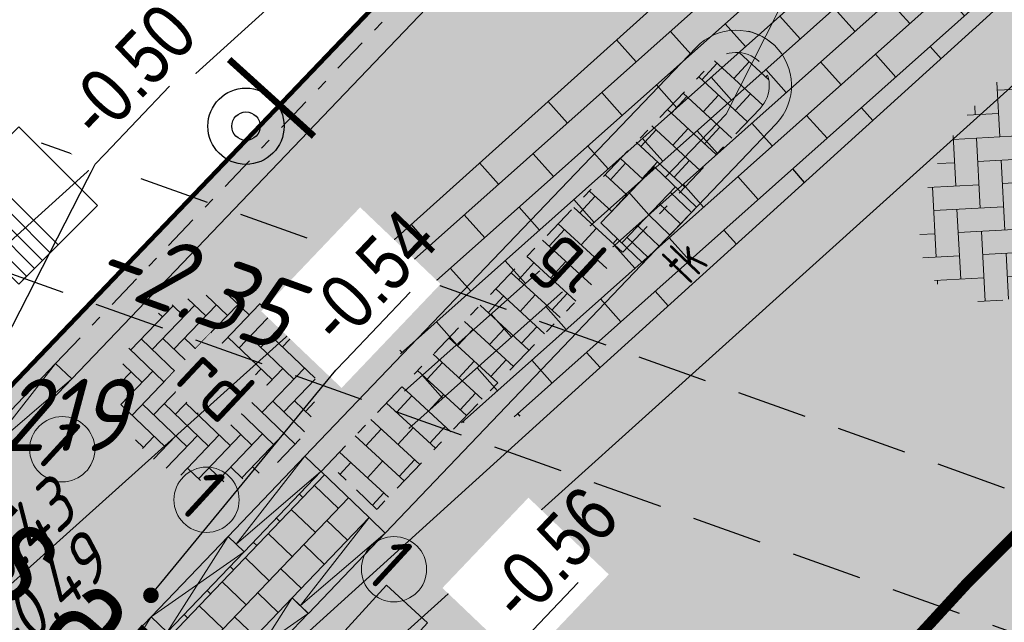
# Model space of a CAD drawing. Header units: metres. Extents: x 111546 to 149831, y 498798 to 507863.
# Tile 731 of 1056: x 111849 to 111858, y 501643 to 501648. Entities that reach past the tile are written whole.
import ezdxf
from ezdxf import colors
from ezdxf.entities.mleader import LeaderData, LeaderLine
from ezdxf.enums import TextEntityAlignment as Align
from ezdxf.math import Vec2, Vec3

# ---------------------------------------------------------------- set-up
doc = ezdxf.new("R2010")
doc.units = ezdxf.units.M
for name, pattern in [('DASHDOT', [25.4, 12.7, -6.35, 0, -6.35]), ('DASHDOT2', [12.7, 6.35, -3.175, 0, -3.175]), ('DASHED', [19.05, 12.7, -6.35]), ('JIS_02_0.7', [1.35, 0.75, -0.6])]:
    doc.linetypes.add(name, pattern=pattern)
for name, color, linetype in [('0-hoogte mv-bestaand', 253, 'Continuous'), ('0-hoogte mv-nieuw', 2, 'Continuous'), ('2-bs-Put Overstort  nummer', 10, 'Continuous'), ('2-bs-Streng overstort', 252, 'DASHED'), ('2-bs-Streng regenwater  bobtot', 252, 'Continuous'), ('2-vw-Put Overstort', 252, 'Continuous'), ('3-NW-HV-316010+318010-Afwerken zandbed voor wegfundering en menggranulaat-opp', 20, 'Continuous'), ('3-nw-markering', 7, 'Continuous'), ('3-nw-verkeersbord-paal-aanlegtek', 2, 'Continuous'), ('3-verw. bss-df', 161, 'Continuous'), ('3-vw-band-ob 6x20', 30, 'Continuous'), ('3-vw-band-trb-13-15x25', 230, 'Continuous'), ('3-vw-verkeersbord tekst', 3, 'JIS_02_0.7'), ('4-nw-boom tekst', 7, 'Continuous')]:
    doc.layers.add(name, color=color, linetype=linetype)
for name, color, linetype, lineweight in [('2-YY-kolkleiding HWA 125mm', 150, 'Continuous', 15), ('3-nw-arcering-rijweg', 7, 'Continuous', 13), ('3-nw-arcering-trottoir', 2, 'Continuous', 15), ('3-nw-band-ob 10x20', 7, 'Continuous', 13), ('3-nw-band-ob 10x20-achterkant', 7, 'DASHDOT', 13), ('3-nw-band-trb18-20x20-achterkant-stelspecie', 103, 'DASHDOT2', 15), ('3-nw-band-trb18-20x20-voorkant-stelspecie', 103, 'Continuous', 15), ('3-nw-band-trb18-20x20-voorkant-stelspecie-bochtband-uitwendig', 7, 'Continuous', 13), ('3-nw-band-verloopband-mindervalideband-maaiveld', 7, 'Continuous', 13), ('3-nw-band-verloopband-overgangsband naar verlaagde band trb', 7, 'Continuous', 5), ('3-nw-kolk trottoir', 7, 'Continuous', 13), ('3-nw-maatvoering', 181, 'Continuous', 15), ('3-nw-text-20-herinrichting', 7, 'Continuous', 15), ('4-nw-boom 3e grootte', 7, 'Continuous', 35)]:
    doc.layers.add(name, color=color, linetype=linetype, lineweight=lineweight)
doc.layers.add('3-nw-menggranulaat', color=7, linetype='Continuous', lineweight=13, true_color=0xebebeb)
doc.styles.get("Standard").update_dxf_attribs({"font": 'isocp-ie.shx'})
doc.styles.add('veysel', font='isocp-ie.shx', dxfattribs={"height": 0.1})
doc.styles.add('Zaanstad', font='ARIALN.TTF')
doc.styles.add('Zaanstad 1-100 3.5mm', font='ARIALN.TTF', dxfattribs={"height": 0.35})
doc.styles.add('Zaanstad 1-200 1.8mm', font='ARIALN.TTF', dxfattribs={"height": 0.36})
doc.styles.add('Zaanstad 1-500 2.5mm', font='ARIALN.TTF', dxfattribs={"height": 1.25})
doc.dimstyles.new('1-250', dxfattribs={"dimscale": 0.25, "dimtxt": 2, "dimasz": 2, "dimexe": 1, "dimexo": 1, "dimgap": 0.5, "dimtad": 1, "dimzin": 0, "dimdsep": 46, "dimtxsty": 'Zaanstad', "dimcen": 0, "dimclrd": 256, "dimclre": 256, "dimclrt": 256, "dimadec": 0, "dimazin": 0, "dimtfac": 1, "dimtofl": 0, "dimtmove": 0, "dimatfit": 3, "dimfxl": 1, "dimtfill": 1, "dimtolj": 1, "dimtzin": 0, "dimlwd": -1, "dimlwe": -1, "dimarcsym": 0})

# ---------------------------------------------------------------- blocks, each defined once
blk = doc.blocks.new('PUTVOP')
at = {"layer": '2-vw-Put Overstort', "linetype": 'Continuous', "lineweight": 0, "flags": 128}
blk.add_lwpolyline([(0, 0), (0, 0.5), (-0.5, 0.5), (-0.5, -0.5), (0.5, -0.5), (0.5, 0.5), (0, 0.5), (0.1, 0.5), (0.1, -0.5), (0.2, -0.5), (0.2, 0.5), (0.3, 0.5), (0.3, -0.5), (0.4, -0.5), (0.4, 0.5), (0.5, 0.5), (0.5, -0.5), (0, -0.5), (0, 0)], dxfattribs=at)
at = {"layer": '2-vw-Put Overstort', "linetype": 'Continuous', "lineweight": 0}
blk.add_point((0, 0), dxfattribs=at)
blk = doc.blocks.new('3-eindverloopband 18-20')
at = {"ltscale": 0.02}
h = blk.add_hatch(color=253, dxfattribs=at)
h.dxf.hatch_style = 1
h.paths.add_polyline_path([(0, 0), (1, 0), (1, -0.2), (0, -0.2)])
blk.add_line((1, 0), (0, -0.1))
at = {"flags": 128}
blk.add_lwpolyline([(1, 0), (0, 0)], dxfattribs=at)
for points in [[(1, 0), (1, -0.2), (0, -0.2), (0, 0)], [(0, -0.1), (1, -0.2)]]:
    blk.add_lwpolyline(points)
at = {"ltscale": 0.02}
blk.add_lwpolyline([(0, 0), (1, 0), (1, -0.2), (0, -0.2)], close=True, dxfattribs=at)
blk = doc.blocks.new('paal_verkeersbord')
at = {"const_width": 0.035}
blk.add_lwpolyline([(-0.3, -0.1997), (0.3, -0.2003)], dxfattribs=at)
for radius in [0.2, 0.0745]:
    blk.add_circle((0, 0), radius)
blk = doc.blocks.new('*D1020')
at = {"layer": '3-nw-maatvoering', "ltscale": 0.02, "transparency": 16777216}
blk.add_line((111857.709, 501650.0546), (111856.2447, 501648.4046), dxfattribs=at)
blk.add_arc((111855.5809, 501647.6566), 0.5, 46.24691, 77.06038, dxfattribs=at)
blk.add_solid([(111856.1824, 501648.4599), (111856.307, 501648.3493), (111855.9128, 501648.0306)], dxfattribs=at)
at = {"layer": 'Defpoints', "color": 0, "ltscale": 0.02, "transparency": 16777216}
for p in [(111855.9128, 501648.0306), (111855.5809, 501647.6566)]:
    blk.add_point(p, dxfattribs=at)
at = {"layer": '3-nw-maatvoering', "ltscale": 0.02, "transparency": 16777216, "insert": (111856.8583, 501649.669), "char_height": 0.5, "attachment_point": 5, "rotation": 48.41249, "style": 'Zaanstad', "bg_fill": 3, "box_fill_scale": 1.1, "bg_fill_color": 256, "bg_fill_true_color": 13158600, "bg_fill_transparency": 0}
blk.add_mtext('\\A1;R0.50', dxfattribs=at)
blk = doc.blocks.new('*D1023')
at = {"layer": '3-nw-maatvoering', "ltscale": 0.02, "transparency": 16777216}
blk.add_line((111859.8611, 501643.6902), (111858.2495, 501642.1837), dxfattribs=at)
blk.add_solid([(111858.1926, 501642.2446), (111858.3064, 501642.1228), (111857.8842, 501641.8423)], dxfattribs=at)
at = {"layer": 'Defpoints', "color": 0, "ltscale": 0.02, "transparency": 16777216}
for p in [(111857.8842, 501641.8423), (111857.1537, 501641.1594)]:
    blk.add_point(p, dxfattribs=at)
at = {"layer": '3-nw-maatvoering', "ltscale": 0.02, "transparency": 16777216, "insert": (111858.9782, 501643.3855), "char_height": 0.5, "attachment_point": 5, "rotation": 43.06951, "style": 'Zaanstad', "bg_fill": 3, "box_fill_scale": 1.1, "bg_fill_color": 256, "bg_fill_true_color": 13158600, "bg_fill_transparency": 0}
blk.add_mtext('\\A1;R1.00', dxfattribs=at)
blk = doc.blocks.new('*D1025')
at = {"layer": '3-nw-maatvoering', "ltscale": 0.02, "transparency": 16777216}
blk.add_line((111860.2208, 501648.8456), (111858.2204, 501652.2366), dxfattribs=at)
blk.add_solid([(111858.2922, 501652.2789), (111858.1486, 501652.1942), (111857.9663, 501652.6672)], dxfattribs=at)
at = {"layer": 'Defpoints', "color": 0, "ltscale": 0.02, "transparency": 16777216}
for p in [(111857.9663, 501652.6672), (111868.1284, 501635.4413)]:
    blk.add_point(p, dxfattribs=at)
at = {"layer": '3-nw-maatvoering', "ltscale": 0.02, "transparency": 16777216, "insert": (111860.034, 501649.9107), "char_height": 0.5, "attachment_point": 5, "rotation": 300.5377, "style": 'Zaanstad', "bg_fill": 3, "box_fill_scale": 1.1, "bg_fill_color": 256, "bg_fill_true_color": 13158600, "bg_fill_transparency": 0}
blk.add_mtext('\\A1;R20.00', dxfattribs=at)
blk = doc.blocks.new('straatkolk_M')
at = {"linetype": 'Continuous'}
for p, q in [((-0.404, 0.475), (-0.569, -0.255)), ((0.569, 0.255), (-0.404, 0.475)), ((0.569, 0.255), (0.404, -0.475)), ((0.404, -0.475), (-0.569, -0.255))]:
    blk.add_line(p, q, dxfattribs=at)
blk = doc.blocks.new('*U738')
blk.add_line((0.225, 0), (-0.225, 0))
for points in [[(-0.28, -0.2619), (-0.28, 0)], [(0, -0.2619), (0, 0)], [(-0.14, -0.2619), (-0.14, 0)], [(0.14, -0.2619), (0.14, 0)], [(0.28, -0.2619), (0.28, 0)], [(0.3491, -0.2619), (-0.3491, -0.2619)]]:
    blk.add_lwpolyline(points)
at = {"xscale": -0.7000000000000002, "yscale": 0.7000000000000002, "zscale": 0.7000000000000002, "rotation": 347.2593789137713}
blk.add_blockref('straatkolk_M', (0, -0.2619), dxfattribs=at)
at = {"linetype": 'DASHDOT', "lineweight": 5, "width": 0.665014}
blk.add_text('tk', height=0.3703, rotation=179.97458, dxfattribs=at).set_placement((0.2142, 0.4382))
blk = doc.blocks.new('mindervalide band-middenstuk')
at = {"ltscale": 0.02}
h = blk.add_hatch(color=253, dxfattribs=at)
h.dxf.hatch_style = 1
h.paths.add_polyline_path([(112034.8056, 501460.0119), (112034.8979, 501460.1893), (112035.785, 501459.7278), (112035.6927, 501459.5504)])
at = {"extrusion": (5.63262e-06, -1.48068e-05, 1), "elevation": -6.7939}
blk.add_lwpolyline([(112034.8979, 501460.1893), (112035.6927, 501459.5503), (112035.785, 501459.7278), (112034.8056, 501460.0118), (112034.8979, 501460.1893), (112035.785, 501459.7278), (112035.6927, 501459.5503), (112034.8056, 501460.0118)], close=True, dxfattribs=at)
blk = doc.blocks.new('_Dot')
at = {"color": 0, "linetype": 'ByBlock', "lineweight": -2}
blk.add_line((-0.5, 0), (-1, 0), dxfattribs=at)
at = {"color": 0, "linetype": 'ByBlock', "const_width": 0.5}
blk.add_lwpolyline([(-0.25, 0, 1), (0.25, 0, 1)], format="xyb", close=True, dxfattribs=at)
blk = doc.blocks.new('4-boom 3e grootte')
at = {"layer": '4-nw-boom tekst', "style": 'Zaanstad'}
blk.add_attdef('BOOMSOORT', text='', height=0.9, dxfattribs=at).set_placement((1.7544, 0.5348), align=Align.BOTTOM_LEFT)

msp = doc.modelspace()

# ---------------------------------------------------------------- hatches: boundary and pattern name
at = {"layer": '3-nw-arcering-rijweg'}
h = msp.add_hatch(dxfattribs=at)
h.set_pattern_fill('AVH-BSS_KEIFORMAAT_ELLEBOOG', color=256, scale=2, angle=73.047, pattern_type=2)
h.set_pattern_definition([(93.0705, (111858.9259, 501648.71795), (-0.220947, 0.19845), [0.63, -0.21]), (3.0705, (111858.50651, 501648.69545), (-0.220947, 0.19845), [0.63, -0.21])])
edge = h.paths.add_edge_path()
edge.add_ellipse((111858.4345, 501646.9715), major_axis=(-1.0159, -1.1227), ratio=0.56778, start_angle=0, end_angle=360)
h = msp.add_hatch(dxfattribs=at)
h.set_pattern_fill('AVH-BSS_DIKFORMAAT_ELLEBOOG', color=256, scale=2, angle=90, pattern_type=2)
h.set_pattern_definition([(136.233, (111851.80806, 501644.4336), (-0.195116, -0.0042), [0.552, -0.276]), (46.233, (111851.52169, 501644.13463), (-0.195116, -0.0042), [0.552, -0.276])])
edge = h.paths.add_edge_path()
edge.add_ellipse((111850.9129, 501644.932), major_axis=(0.8829, -0.0248), ratio=0.955688, start_angle=0, end_angle=360)
at = {"layer": '3-nw-arcering-trottoir'}
h = msp.add_hatch(dxfattribs=at)
h.set_pattern_fill('AVH-TEGEL_300X300_HALFST', color=256, angle=90, style=0, pattern_type=2)
h.set_pattern_definition([(136.204329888, (-165433.47212, 927669.73543), (-0.32035705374, 0.099354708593), [0.3, -0.3]), (226.20432989, (-165433.47212, 927669.73543), (0.21654375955, -0.20762658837), [])])
h.paths.add_polyline_path([(111850.4607, 501642.7379), (111850.8942, 501642.3235), (111852.2776, 501643.7682), (111851.8442, 501644.1822)])
edge = h.paths.add_edge_path()
edge.add_line((111849.2156, 501641.4403), (111849.6497, 501641.0261))
edge.add_line((111849.6497, 501641.0261), (111846.5524, 501637.7744))
edge.add_line((111846.5524, 501637.7744), (111846.3365, 501637.9814))
edge.add_arc((111846.5531, 501638.2073), 0.313, 140.85952, 226.20618, ccw=False)
edge.add_line((111846.3104, 501638.4049), (111849.211, 501641.4447))
edge.add_line((111849.211, 501641.4447), (111849.2156, 501641.4403))
at = {"layer": '3-nw-markering'}
h = msp.add_hatch(color=256, dxfattribs=at)
h.dxf.hatch_style = 1
h.paths.add_polyline_path([(111858.3182, 501632.3629), (111857.9491, 501632.7002), (111860.4013, 501635.383), (111859.6675, 501633.8391)])
h.paths.add_polyline_path([(111857.5801, 501633.0375), (111857.211, 501633.3749), (111859.9097, 501636.3273), (111860.2788, 501635.99)])
h.paths.add_polyline_path([(111856.8419, 501633.7122), (111856.4729, 501634.0495), (111859.1716, 501637.002), (111859.5406, 501636.6647)])
h.paths.add_polyline_path([(111856.1038, 501634.3869), (111855.7348, 501634.7242), (111858.4335, 501637.6767), (111858.8025, 501637.3394)])
h.paths.add_polyline_path([(111855.3657, 501635.0616), (111854.9967, 501635.3989), (111857.6953, 501638.3514), (111858.0644, 501638.014)])
h.paths.add_polyline_path([(111854.6276, 501635.7362), (111854.2585, 501636.0736), (111856.9572, 501639.026), (111857.3263, 501638.6887)])
h.paths.add_polyline_path([(111852.3185, 501637.8468), (111851.9495, 501638.1841), (111854.6482, 501641.1366), (111855.0172, 501640.7993)])
h.paths.add_polyline_path([(111851.5804, 501638.5215), (111851.2113, 501638.8588), (111853.91, 501641.8113), (111854.2791, 501641.474)])
h.paths.add_polyline_path([(111850.8423, 501639.1962), (111850.4732, 501639.5335), (111853.1719, 501642.486), (111853.541, 501642.1486)])
h.paths.add_polyline_path([(111850.1042, 501639.8708), (111849.7351, 501640.2082), (111852.4338, 501643.1606), (111852.8029, 501642.8233)])
at = {"layer": '3-verw. bss-df'}
h = msp.add_hatch(dxfattribs=at)
h.set_pattern_fill('AVH-BSS_DIKFORMAAT_ELLEBOOG', color=256, scale=4, style=0, pattern_type=2)
h.set_pattern_definition([(41.66357, (111901.68147, 501687.8427), (0.0227163, 0.3896613), [1.104, -0.552]), (311.66357, (111901.13105, 501688.46128), (0.0227163, 0.3896613), [1.104, -0.552])])
edge = h.paths.add_edge_path()
edge.add_line((111869.2157, 501657.6507), (111858.412, 501647.962))
edge.add_arc((111858.2161, 501648.1977), 0.3065, 309.71709, 489.71709)
edge.add_line((111858.0203, 501648.4335), (111856.6332, 501649.9785))
edge.add_line((111856.6332, 501649.9785), (111859.405, 501652.467))
edge.add_line((111859.405, 501652.467), (111869.2157, 501657.6507))
h = msp.add_hatch(dxfattribs=at)
h.set_pattern_fill('AVH-BSS_DIKFORMAAT_HALFST', color=256, scale=4, angle=90, style=0, pattern_type=2)
h.set_pattern_definition([(131.6636, (111901.68147, 501687.8427), (-0.8597008, 0.3433578), [0.276, -0.276]), (221.66357, (111901.68147, 501687.8427), (0.1834725, -0.2061888), [])])
h.paths.add_polyline_path([(111856.6332, 501649.9785), (111857.997, 501648.412), (111853.91, 501644.7125), (111852.6357, 501644.5681), (111852.5328, 501645.4763), (111851.7261, 501645.573)])
h = msp.add_hatch(dxfattribs=at)
h.set_pattern_fill('AVH-BSS_DIKFORMAAT_HALFST', color=256, scale=4, style=0, pattern_type=2)
h.set_pattern_definition([(47.5968, (111891.2581, 501677.5777), (0.2526522, 0.890588), [0.276, -0.276]), (137.59676, (111891.2581, 501677.5777), (-0.186119, -0.2038032), [])])
h.paths.add_polyline_path([(111853.996, 501636.7), (111861.7828, 501644.4828, -0.97346), (111862.442, 501643.868), (111855.4067, 501635.3678, -1.067657)])

# ---------------------------------------------------------------- linework, layer by layer
at = {"layer": '3-nw-band-ob 10x20'}
msp.add_lwpolyline([(111852.2786, 501643.77), (111851.8469, 501644.1833)], dxfattribs=at)
at = {"layer": '3-nw-band-ob 10x20-achterkant', "ltscale": 0.02}
msp.add_lwpolyline([(111852.3478, 501643.8423), (111851.9161, 501644.2555)], dxfattribs=at)
at = {"layer": '3-nw-band-trb18-20x20-achterkant-stelspecie', "ltscale": 0.05}
msp.add_lwpolyline([(111851.8456, 501644.1846), (111855.3677, 501647.8608, -0.411851), (111855.7901, 501647.8717, -0.411679), (111855.7978, 501647.4493), (111852.2786, 501643.7701)], format="xyb", dxfattribs=at)
at = {"layer": '3-nw-band-trb18-20x20-voorkant-stelspecie'}
msp.add_lwpolyline([(111851.6998, 501644.3205), (111855.2233, 501647.9991)], dxfattribs=at)
at = {"layer": '3-nw-band-verloopband-overgangsband naar verlaagde band trb'}
for centre in [(111849.5148, 501644.3837, -0.0004), (111850.8139, 501643.9289, -0.0004), (111852.5018, 501643.3041, -0.0004)]:
    msp.add_circle(centre, 0.2937, dxfattribs=at)
at = {"layer": '3-nw-markering', "linetype": 'Continuous', "const_width": 0.1, "flags": 128}
msp.add_lwpolyline([(111857.029, 501642.4894), (111857.6762, 501643.1936, -0.090534), (111860.6777, 501645.461, 0.077354), (111865.7089, 501649.0588), (111858.4695, 501641.1163)], format="xyb", dxfattribs=at)
at = {"layer": '3-nw-markering', "flags": 128}
msp.add_lwpolyline([(111850.1042, 501639.8708), (111849.7351, 501640.2082), (111852.4338, 501643.1606), (111852.8029, 501642.8233)], close=True, dxfattribs=at)

# ---------------------------------------------------------------- block references
at = {"layer": '2-vw-Put Overstort', "rotation": 224.9676477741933}
msp.add_blockref('PUTVOP', (111849.124, 501646.576), dxfattribs=at)
at = {"layer": '3-nw-band-verloopband-mindervalideband-maaiveld', "ltscale": 0.02, "extrusion": (-1.6191e-05, -5.10407e-05, 1), "rotation": 253.7166360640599}
for p in [(-338080.5936, 749787.6991, -27.4152), (-338080.0156, 749787.1464, -27.4152), (-338081.2853, 749786.9769, -27.4152)]:
    msp.add_blockref('mindervalide band-middenstuk', p, dxfattribs=at)
at = {"layer": '3-nw-band-verloopband-overgangsband naar verlaagde band trb'}
for p, rotation in [((111848.764, 501644.4337, 0), 46.24690930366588), ((111851.008, 501643.5984, 0), 46.23316073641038), ((111851.5865, 501643.0455, 0), 46.28051320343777)]:
    msp.add_blockref('3-eindverloopband 18-20', p, dxfattribs=dict(at, rotation=rotation))
at = {"layer": '3-nw-verkeersbord-paal-aanlegtek', "xscale": 1.716311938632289, "yscale": 1.716311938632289, "zscale": 1.716311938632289, "rotation": 137.914723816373}
msp.add_blockref('paal_verkeersbord', (111851.1691, 501647.2898), dxfattribs=at)

# ---------------------------------------------------------------- texts
at = {"layer": '0-hoogte mv-bestaand', "style": 'veysel', "oblique": 15}
for s, p in [('-0.43', (111849.2155, 501643.3714)), ('-0.49', (111849.4988, 501642.8717))]:
    msp.add_text(s, height=0.45, rotation=42.99332, dxfattribs=at).set_placement(p, align=Align.CENTER)
at = {"layer": '2-bs-Put Overstort  nummer', "oblique": 15}
msp.add_text('60219', height=0.65, dxfattribs=at).set_placement((111848.1434, 501644.1727), align=Align.BOTTOM_LEFT)
at = {"layer": '2-bs-Streng regenwater  bobtot', "oblique": 15}
msp.add_text('-2.35', height=0.65, rotation=340.30554, dxfattribs=at).set_placement((111849.6818, 501645.6838), align=Align.BOTTOM_LEFT)
at = {"layer": '3-nw-band-verloopband-overgangsband naar verlaagde band trb', "style": 'veysel'}
for p in [(111849.2294, 501644.3292), (111850.5284, 501643.8743), (111852.2164, 501643.2496)]:
    msp.add_text('1', height=0.5, rotation=317.41437, dxfattribs=at).set_placement(p)
at = {"layer": '3-vw-verkeersbord tekst', "insert": (111845.6879, 501643.4058), "char_height": 0.5, "attachment_point": 7, "rotation": 49.44531, "line_spacing_factor": 0.63, "style": 'Zaanstad 1-100 3.5mm'}
msp.add_mtext_dynamic_manual_height_columns('\\A1;SB-enkel (afvoeren)', width=10.147248, gutter_width=4.5, heights=[0], dxfattribs=at)

# ---------------------------------------------------------------- next in the draw order: texts
at = {"layer": '3-nw-text-20-herinrichting', "ltscale": 0.05, "insert": (111850.8997, 501644.973), "char_height": 0.5, "attachment_point": 5, "rotation": 316.82151, "style": 'veysel', "bg_fill": 3, "box_fill_scale": 1.1, "bg_fill_color": 256, "bg_fill_true_color": 13158600, "bg_fill_transparency": 0}
msp.add_mtext('\\A1;rd', dxfattribs=at)

# ---------------------------------------------------------------- next in the draw order: linework, layer by layer
at = {"layer": '2-bs-Streng overstort', "ltscale": 0.05, "flags": 128}
for points in [[(111849.3262, 501647.1409), (111882.0102, 501635.4419)], [(111848.9218, 501646.0111), (111881.6058, 501634.3121)]]:
    msp.add_lwpolyline(points, dxfattribs=at)
at = {"layer": '3-nw-band-trb18-20x20-voorkant-stelspecie'}
msp.add_lwpolyline([(111849.6001, 501645.0177), (111853.1899, 501648.7673)], dxfattribs=at)
at = {"layer": '3-NW-HV-316010+318010-Afwerken zandbed voor wegfundering en menggranulaat-opp', "ltscale": 0.02}
msp.add_lwpolyline([(111866.3599, 501622.8676, 0.04, 0.04, -0.185307), (111863.3208, 501631.0416, 0.04, 0.04, -0.091639), (111864.6195, 501637.9751, 0.04, 0.04, -0.053599), (111865.3422, 501639.4143, 0.04, 0.04, 0), (111865.5814, 501639.7449, 0.04, 0.04, 0), (111881.7701, 501659.8193, 0, 0, 0), (111875.781, 501664.6491, 0.04, 0.04, 0), (111875.2341, 501663.9987, 0.04, 0.04, -0.003797), (111874.7557, 501663.4557, 0.04, 0.04, -0.14308), (111861.6231, 501654.8668, 0.04, 0.04, 0.127339), (111853.8838, 501649.9824, 0.04, 0.04, 0), (111853.5904, 501649.6895, 0.04, 0.04, 0.008055), (111853.5258, 501649.6242, 0.04, 0.04, 0), (111842.4815, 501638.0884, 0.04, 0.04, 0), (111840.0537, 501638.2554, 0.04, 0.04, 0), (111837.5676, 501640.5269, 0.04, 0.04, 0), (111832.0583, 501634.4969, 0.04, 0.04, 0), (111835.8977, 501630.9889, 0.04, 0.04, -0.415817), (111836.2775, 501622.0249, 0.04, 0.04, 0)], format="xyseb", dxfattribs=at)
at = {"layer": '3-vw-band-ob 6x20', "ltscale": 0.05}
msp.add_lwpolyline([(111792.878, 501686.518), (111815.993, 501665.437), (111827.32, 501654.789), (111841.226, 501642.142), (111844.473, 501642.121), (111858.222, 501654.549), (111860.499, 501654.963)], dxfattribs=at)
at = {"layer": '3-vw-band-trb-13-15x25', "ltscale": 0.1}
for points in [[(111843.326, 501637.781), (111844.652, 501639.222), (111859.405, 501652.467), (111869.19, 501657.6792)], [(111857.997, 501648.412), (111849.823, 501641.013), (111846.105, 501637.733)], [(111846.604, 501637.198), (111850.366, 501640.722), (111858.412, 501647.962)]]:
    msp.add_lwpolyline(points, dxfattribs=at)

# ---------------------------------------------------------------- next in the draw order: texts
at = {"layer": '3-nw-text-20-herinrichting', "ltscale": 0.05, "attachment_point": 5, "bg_fill": 3, "box_fill_scale": 1.1, "bg_fill_color": 256, "bg_fill_true_color": 13158600, "bg_fill_transparency": 0}
for s, insert, char_height, rotation, style in [('\\A1;br', (111858.5264, 501646.8842), 0.6, 317.41437, 'Zaanstad 1-200 1.8mm'), ('\\A1;gl', (111854.075, 501646.0563), 0.5, 317.15949, 'veysel')]:
    msp.add_mtext(s, dxfattribs=dict(at, insert=insert, char_height=char_height, rotation=rotation, style=style))

# ---------------------------------------------------------------- next in the draw order: hatches: boundary and pattern name
at = {"layer": '3-nw-menggranulaat', "ltscale": 2}
h = msp.add_hatch(color=256, dxfattribs=at)
h.dxf.hatch_style = 1
edge = h.paths.add_edge_path()
edge.add_line((111875.781, 501664.6491), (111875.2341, 501663.9987))
edge.add_arc((111839.2458, 501695.2295), 47.65, 318.17829, 319.04854, ccw=False)
edge.add_arc((111853.4894, 501681.6377), 27.9793, 286.9001, 319.47063, ccw=False)
edge.add_arc((111867.1873, 501637.4768), 18.2585, 107.74291, 136.77065)
edge.add_line((111853.8838, 501649.9824), (111853.5904, 501649.6895))
edge.add_arc((111855.5844, 501647.6533), 2.85, 134.40097, 136.24691)
edge.add_line((111853.5258, 501649.6242), (111842.4815, 501638.0884))
edge.add_line((111842.4815, 501638.0884), (111840.0537, 501638.2554))
edge.add_line((111840.0537, 501638.2554), (111837.5676, 501640.5269))
edge.add_line((111837.5676, 501640.5269), (111832.0583, 501634.4969))
edge.add_line((111832.0583, 501634.4969), (111835.8977, 501630.9889))
edge.add_arc((111831.63, 501626.3181), 6.327, -42.73072, 47.58272, ccw=False)
edge.add_line((111836.2775, 501622.0249), (111833.2925, 501618.758))
edge.add_line((111833.2925, 501618.758), (111839.0538, 501613.494))
edge.add_line((111839.0538, 501613.494), (111840.0886, 501614.6264))
edge.add_line((111840.0886, 501614.6264), (111845.1796, 501616.3436))
edge.add_line((111845.1796, 501616.3436), (111852.7477, 501609.9725))
edge.add_line((111852.7477, 501609.9725), (111865.2414, 501599.58))
edge.add_line((111865.2414, 501599.58), (111872.8819, 501593.1446))
edge.add_line((111872.8819, 501593.1446), (111874.8064, 501591.5236))
edge.add_line((111874.8064, 501591.5236), (111876.4228, 501593.4107))
edge.add_line((111876.4228, 501593.4107), (111875.6753, 501594.0914))
edge.add_line((111875.6753, 501594.0914), (111869.969, 501598.9727))
edge.add_line((111869.969, 501598.9727), (111864.8434, 501603.2714))
edge.add_line((111864.8434, 501603.2714), (111860.9971, 501606.4897))
edge.add_line((111860.9971, 501606.4897), (111861.3306, 501606.8681))
edge.add_line((111861.3306, 501606.8681), (111868.0739, 501614.0876))
edge.add_line((111868.0739, 501614.0876), (111862.099, 501620.8771))
edge.add_line((111862.099, 501620.8771), (111861.8106, 501621.2173))
edge.add_arc((111862.0759, 501621.4421), 0.3477, 132.9124, 220.28073, ccw=False)
edge.add_line((111861.8392, 501621.6967), (111862.9079, 501622.645))
edge.add_arc((111863.0455, 501622.49), 0.2073, 45.33474, 131.58432, ccw=False)
edge.add_line((111863.1912, 501622.6374), (111866.9465, 501618.2306))
edge.add_line((111866.9465, 501618.2306), (111868.7897, 501619.8645))
edge.add_line((111868.7897, 501619.8645), (111866.3021, 501622.8262))
edge.add_arc((111876.0472, 501631.0112), 12.7264, 179.86332, 220.0275, ccw=False)
edge.add_arc((111882.7263, 501630.9953), 19.4055, 158.9196, 179.86332, ccw=False)
edge.add_arc((111871.6747, 501635.3333), 7.5336, 147.1997, 159.47196, ccw=False)
edge.add_line((111865.3422, 501639.4143), (111865.5814, 501639.7449))
edge.add_line((111865.5814, 501639.7449), (111881.7701, 501659.8193))
edge.add_line((111881.7701, 501659.8193), (111875.781, 501664.6491))

# ---------------------------------------------------------------- next in the draw order: linework, layer by layer
at = {"layer": '3-nw-band-trb18-20x20-achterkant-stelspecie', "ltscale": 0.05}
msp.add_lwpolyline([(111849.4556, 501645.156), (111853.6341, 501649.5205)], dxfattribs=at)
at = {"layer": '3-nw-band-trb18-20x20-voorkant-stelspecie'}
msp.add_lwpolyline([(111855.9423, 501647.3111), (111852.4222, 501643.63)], dxfattribs=at)

# ---------------------------------------------------------------- next in the draw order: block references
at = {"layer": '3-nw-kolk trottoir', "ltscale": 0.05, "rotation": 226.2061811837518}
msp.add_blockref('*U738', (111854.9853, 501646.3103), dxfattribs=at)

# ---------------------------------------------------------------- next in the draw order: dimensions: what is measured, and where the dimension line sits
at = {"layer": '3-nw-maatvoering', "ltscale": 0.02}
for center, mpoint, picture, middle in [((111855.5809, 501647.6566), (111855.9128, 501648.0306), '*D1020', (111857.1428, 501649.4166)), ((111857.1537, 501641.1594), (111857.8842, 501641.8423), '*D1023', (111859.2379, 501643.1077))]:
    dim = msp.add_radius_dim(center=center, mpoint=mpoint, dimstyle='1-250', dxfattribs=at)
    dim.commit()
    dim.dimension.update_dxf_attribs({"geometry": picture, "text_midpoint": middle})

# ---------------------------------------------------------------- next in the draw order: hatches: boundary and pattern name
at = {"layer": '3-nw-arcering-rijweg'}
h = msp.add_hatch(dxfattribs=at)
h.set_pattern_fill('AR-B816', color=256, scale=0.001)
h.set_pattern_definition([(317.414373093, (0, 0), (0.137503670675, 0.14960942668), []), (47.414373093, (0, 0), (-0.012105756, 0.28711309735), [0.2032, -0.2032])])
edge = h.paths.add_edge_path()
edge.add_line((111851.9148, 501644.2568), (111852.3477, 501643.8423))
edge.add_line((111852.3477, 501643.8423), (111854.5995, 501646.1965))
edge.add_line((111854.5995, 501646.1965), (111854.3655, 501646.4209))
edge.add_line((111854.3655, 501646.4209), (111854.8488, 501646.9249))
edge.add_line((111854.8488, 501646.9249), (111855.0824, 501646.7015))
edge.add_line((111855.0824, 501646.7015), (111855.7978, 501647.4493))
edge.add_arc((111855.5827, 501647.655), 0.2976, 316.27393, 496.17917)
edge.add_line((111855.368, 501647.861), (111851.9148, 501644.2568))
h.paths.add_polyline_path([(111853.5265, 501645.956), (111854.0164, 501645.5017), (111854.6066, 501646.1382), (111854.1167, 501646.5925)], flags=25)

# ---------------------------------------------------------------- next in the draw order: linework, layer by layer
at = {"layer": '2-YY-kolkleiding HWA 125mm', "ltscale": 0.06}
msp.add_lwpolyline([(111854.9458, 501646.8319), (111855.4932, 501647.3988), (111857.403, 501651.1749)], dxfattribs=at)
at = {"layer": '3-nw-band-trb18-20x20-voorkant-stelspecie-bochtband-uitwendig'}
msp.add_lwpolyline([(111855.2233, 501647.9991, -0.414214), (111855.9302, 501648.0145), (111855.9267, 501648.0178, -0.414042), (111855.9423, 501647.3111)], format="xyb", dxfattribs=at)

# ---------------------------------------------------------------- next in the draw order: dimensions: what is measured, and where the dimension line sits
at = {"layer": '3-nw-maatvoering', "ltscale": 0.02}
dim = msp.add_radius_dim(center=(111868.1284, 501635.4413), mpoint=(111857.9663, 501652.6672), dimstyle='1-250', dxfattribs=at)
dim.commit()
dim.dimension.update_dxf_attribs({"geometry": '*D1025', "text_midpoint": (111859.7065, 501649.7175), "dimtype": 164})

# ---------------------------------------------------------------- next in the draw order: leaders
at = {"layer": '0-hoogte mv-nieuw'}
ml = msp.add_multileader_mtext('Standard', dxfattribs=at)
ml.set_content('\\A1;-0.56', color=256, style='Zaanstad 1-500 2.5mm')
ml.set_leader_properties(color=7, linetype='ByLayer', lineweight=-1)
ml.set_arrow_properties(name='DOT')
ml.build(insert=Vec2(0, 0))
ml.multileader.update_dxf_attribs({"text_left_attachment_type": 5, "text_right_attachment_type": 5, "dogleg_length": 0.125, "arrow_head_size": 0.14})
ctx = ml.context
ctx.base_point, ctx.char_height, ctx.arrow_head_size, ctx.landing_gap_size, ctx.plane_origin, ctx.plane_x_axis, ctx.plane_y_axis = Vec3(111853.6962, 501642.696, -0.0001), 0.5, 0.14, 0.045, Vec3(111855.3325, 501642.7788, -0.0001), Vec3(0.690038, 0.723773), Vec3(-0.723773, 0.690038)
ctx.left_attachment, ctx.right_attachment = 5, 5
notes = []
notes.append((ctx, [(0, (1, 1, 0), (111853.61, 501642.6055, -0.0001), (0.690038, 0.723773), 0.125, [(3, [(111851.2238, 501642.2176, -0.0001)], 0, [])])]))
ctx.mtext.insert, ctx.mtext.text_direction, ctx.mtext.rotation, ctx.mtext.width, ctx.mtext.defined_height, ctx.mtext.flow_direction = Vec3(111853.2915, 501643.144, -0.0001), Vec3(0.690038, 0.723773), 0.809255, 0.622117, 1.0053, 5
ctx.mtext.has_bg_fill, ctx.mtext.bg_color, ctx.mtext.bg_scale_factor, ctx.mtext.bg_transparency, ctx.mtext.use_window_bg_color = 1, -1027028792, 1.5, 0, 1
for ctx, leaders in notes:
    for number, flags, end, landing, length, lines in leaders:
        leader = LeaderData()
        leader.index, (leader.has_last_leader_line, leader.has_dogleg_vector, leader.attachment_direction) = number, flags
        leader.last_leader_point, leader.dogleg_vector, leader.dogleg_length = Vec3(end), Vec3(landing), length
        for number, points, colour, breaks in lines:
            line = LeaderLine()
            line.index, line.vertices, line.color, line.breaks = number, Vec3.list(points), colors.encode_raw_color(colour), breaks
            leader.lines.append(line)
        ctx.leaders.append(leader)

# ---------------------------------------------------------------- next in the draw order: leaders
ml = msp.add_multileader_mtext('Standard', dxfattribs=at)
ml.set_content('\\A1;-0.54', color=256, style='Zaanstad 1-500 2.5mm')
ml.set_leader_properties(color=7, linetype='ByLayer', lineweight=-1)
ml.set_arrow_properties(name='DOT')
ml.build(insert=Vec2(0, 0))
ml.multileader.update_dxf_attribs({"text_left_attachment_type": 5, "text_right_attachment_type": 5, "dogleg_length": 0.125, "arrow_head_size": 0.14})
ctx = ml.context
ctx.base_point, ctx.char_height, ctx.arrow_head_size, ctx.landing_gap_size, ctx.plane_origin, ctx.plane_x_axis, ctx.plane_y_axis = Vec3(111852.0642, 501645.1857, -0.0001), 0.5, 0.14, 0.045, Vec3(111853.4251, 501645.4883, -0.0001), Vec3(0.690038, 0.723773), Vec3(-0.723773, 0.690038)
ctx.left_attachment, ctx.right_attachment = 5, 5
notes = []
notes.append((ctx, [(0, (1, 1, 0), (111851.9779, 501645.0952, -0.0001), (0.690038, 0.723773), 0.125, [(3, [(111850.3133, 501643.0697, -0.0001)], 0, [])])]))
ctx.mtext.insert, ctx.mtext.text_direction, ctx.mtext.rotation, ctx.mtext.width, ctx.mtext.defined_height, ctx.mtext.flow_direction = Vec3(111851.6595, 501645.6337, -0.0001), Vec3(0.690038, 0.723773), 0.809255, 0.791408, 2.3488, 5
ctx.mtext.has_bg_fill, ctx.mtext.bg_color, ctx.mtext.bg_scale_factor, ctx.mtext.bg_transparency, ctx.mtext.use_window_bg_color = 1, -1027028792, 1.5, 0, 1
for ctx, leaders in notes:
    for number, flags, end, landing, length, lines in leaders:
        leader = LeaderData()
        leader.index, (leader.has_last_leader_line, leader.has_dogleg_vector, leader.attachment_direction) = number, flags
        leader.last_leader_point, leader.dogleg_vector, leader.dogleg_length = Vec3(end), Vec3(landing), length
        for number, points, colour, breaks in lines:
            line = LeaderLine()
            line.index, line.vertices, line.color, line.breaks = number, Vec3.list(points), colors.encode_raw_color(colour), breaks
            leader.lines.append(line)
        ctx.leaders.append(leader)

# ---------------------------------------------------------------- next in the draw order: leaders
ml = msp.add_multileader_mtext('Standard', dxfattribs=at)
ml.set_content('\\A1;-0.50', color=256, style='Zaanstad 1-500 2.5mm')
ml.set_leader_properties(color=7, linetype='ByLayer', lineweight=-1)
ml.set_arrow_properties(name='DOT')
ml.build(insert=Vec2(0, 0))
ml.multileader.update_dxf_attribs({"text_left_attachment_type": 5, "text_right_attachment_type": 5, "dogleg_length": 0.125, "arrow_head_size": 0.14})
ctx = ml.context
ctx.base_point, ctx.char_height, ctx.arrow_head_size, ctx.landing_gap_size, ctx.plane_origin, ctx.plane_x_axis, ctx.plane_y_axis = Vec3(111849.8985, 501647.0386, -0.0001), 0.5, 0.14, 0.045, Vec3(111851.2594, 501647.3411, -0.0001), Vec3(0.690038, 0.723773), Vec3(-0.723773, 0.690038)
ctx.left_attachment, ctx.right_attachment = 5, 5
notes = []
notes.append((ctx, [(0, (1, 1, 0), (111849.8122, 501646.9481, -0.0001), (0.690038, 0.723773), 0.125, [(3, [(111848.4195, 501644.2368, -0.0001)], 0, [])])]))
ctx.mtext.insert, ctx.mtext.text_direction, ctx.mtext.rotation, ctx.mtext.width, ctx.mtext.defined_height, ctx.mtext.flow_direction = Vec3(111849.4938, 501647.4866, -0.0001), Vec3(0.690038, 0.723773), 0.809255, 0.791408, 2.3488, 5
ctx.mtext.has_bg_fill, ctx.mtext.bg_color, ctx.mtext.bg_scale_factor, ctx.mtext.bg_transparency, ctx.mtext.use_window_bg_color = 1, -1027028792, 1.5, 0, 1
for ctx, leaders in notes:
    for number, flags, end, landing, length, lines in leaders:
        leader = LeaderData()
        leader.index, (leader.has_last_leader_line, leader.has_dogleg_vector, leader.attachment_direction) = number, flags
        leader.last_leader_point, leader.dogleg_vector, leader.dogleg_length = Vec3(end), Vec3(landing), length
        for number, points, colour, breaks in lines:
            line = LeaderLine()
            line.index, line.vertices, line.color, line.breaks = number, Vec3.list(points), colors.encode_raw_color(colour), breaks
            leader.lines.append(line)
        ctx.leaders.append(leader)

# ---------------------------------------------------------------- next in the draw order: leaders
ml = msp.add_multileader_mtext('Standard', dxfattribs=at)
ml.set_content('\\A1;-0.45', color=256, style='Zaanstad 1-500 2.5mm')
ml.set_leader_properties(color=7, linetype='ByLayer', lineweight=-1)
ml.set_arrow_properties(name='DOT')
ml.build(insert=Vec2(0, 0))
ml.multileader.update_dxf_attribs({"text_left_attachment_type": 5, "text_right_attachment_type": 5, "dogleg_length": 0.125, "arrow_head_size": 0.14})
ctx = ml.context
ctx.base_point, ctx.char_height, ctx.arrow_head_size, ctx.landing_gap_size, ctx.plane_origin, ctx.plane_x_axis, ctx.plane_y_axis = Vec3(111848.4423, 501648.6183, -0.0001), 0.5, 0.14, 0.045, Vec3(111849.8032, 501648.9209, -0.0001), Vec3(0.690038, 0.723773), Vec3(-0.723773, 0.690038)
ctx.left_attachment, ctx.right_attachment = 5, 5
notes = []
notes.append((ctx, [(0, (1, 1, 0), (111848.3561, 501648.5279, -0.0001), (0.690038, 0.723773), 0.125, [(3, [(111846.9633, 501645.8166, -0.0001)], 0, [])])]))
ctx.mtext.insert, ctx.mtext.text_direction, ctx.mtext.rotation, ctx.mtext.width, ctx.mtext.defined_height, ctx.mtext.flow_direction = Vec3(111848.0376, 501649.0663, -0.0001), Vec3(0.690038, 0.723773), 0.809255, 0.791408, 2.3488, 5
ctx.mtext.has_bg_fill, ctx.mtext.bg_color, ctx.mtext.bg_scale_factor, ctx.mtext.bg_transparency, ctx.mtext.use_window_bg_color = 1, -1027028792, 1.5, 0, 1
for ctx, leaders in notes:
    for number, flags, end, landing, length, lines in leaders:
        leader = LeaderData()
        leader.index, (leader.has_last_leader_line, leader.has_dogleg_vector, leader.attachment_direction) = number, flags
        leader.last_leader_point, leader.dogleg_vector, leader.dogleg_length = Vec3(end), Vec3(landing), length
        for number, points, colour, breaks in lines:
            line = LeaderLine()
            line.index, line.vertices, line.color, line.breaks = number, Vec3.list(points), colors.encode_raw_color(colour), breaks
            leader.lines.append(line)
        ctx.leaders.append(leader)

# ---------------------------------------------------------------- next in the draw order: block references
at = {"layer": '4-nw-boom 3e grootte', "lineweight": -3}
ref = msp.add_blockref('4-boom 3e grootte', (111841.1063, 501653.8216), dxfattribs=dict(at, rotation=317.4143730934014))
ref.add_attrib('BOOMSOORT', '3e orde Schijnbeuk; Nothofagus antartica', dxfattribs={"layer": '4-nw-boom tekst', "height": 0.9, "rotation": 317.41437, "style": 'Zaanstad'}).set_placement((111838.0949, 501652.6565), align=Align.BOTTOM_LEFT)

doc.saveas('drawing.dxf')
